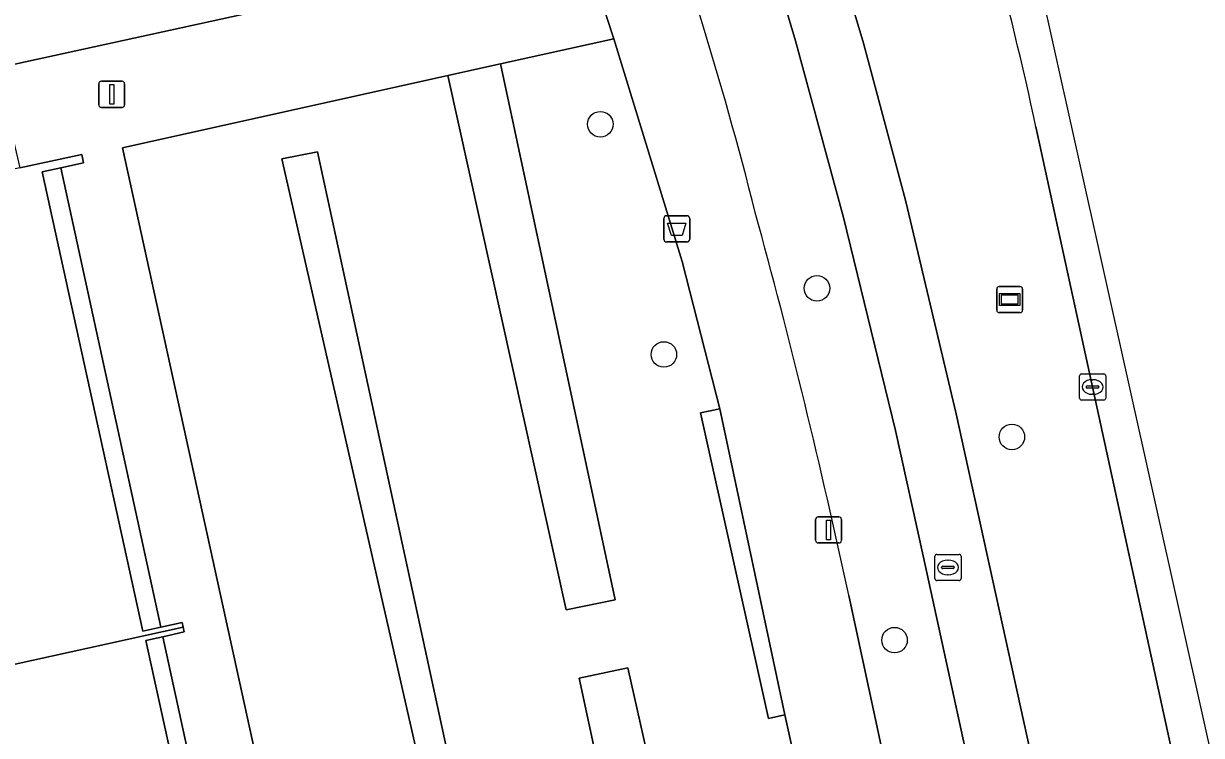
# Model space of a CAD drawing. Extents: x 160030 to 160839, y 385325 to 386450.
# Drawn here: x 160588.77 to 160633.84, y 386291.41 to 386318.65 of the extents above; entities that cross this region are included whole.
import ezdxf

# ---------------------------------------------------------------- set-up
doc = ezdxf.new("R2010")
doc.units = 0
for name, color, linetype in [('IMGEO_Afvalbak', 7, 'Continuous'), ('IMGEO_Berm_groen', 7, 'Continuous'), ('IMGEO_Boom', 7, 'Continuous'), ('IMGEO_Erf', 7, 'Continuous'), ('IMGEO_Fietspad_gesloten', 7, 'Continuous'), ('IMGEO_Groenvoorziening', 7, 'Continuous'), ('IMGEO_Haag', 7, 'Continuous'), ('IMGEO_Kolk', 7, 'Continuous'), ('IMGEO_Lichtmast', 7, 'Continuous'), ('IMGEO_Pand', 7, 'Continuous'), ('IMGEO_Reclamebord', 7, 'Continuous'), ('IMGEO_Rijbaan_lokaal_gesloten', 7, 'Continuous'), ('IMGEO_Rioolput', 7, 'Continuous'), ('IMGEO_Voetpad_open', 7, 'Continuous')]:
    doc.layers.add(name, color=color, linetype=linetype)

msp = doc.modelspace()

# ---------------------------------------------------------------- linework, layer by layer
at = {"layer": 'IMGEO_Afvalbak'}
for p, q in [((160613.271, 386310.396), (160613.271, 386311.196)), ((160613.271, 386311.196), (160613.271, 386310.396)), ((160613.371, 386311.296), (160614.161, 386311.296)), ((160614.161, 386311.296), (160613.371, 386311.296)), ((160614.261, 386311.196), (160614.261, 386310.396)), ((160614.261, 386310.396), (160614.261, 386311.196)), ((160614.161, 386310.296), (160613.371, 386310.296)), ((160613.371, 386310.296), (160614.161, 386310.296))]:
    msp.add_line(p, q, dxfattribs=at)
msp.add_lwpolyline([(160613.414, 386311.01), (160614.118, 386311.01), (160613.969, 386310.54), (160613.563, 386310.54), (160613.414, 386311.01)], dxfattribs=at)
for centre, start, end in [((160613.371, 386311.196), 90, 180), ((160613.371, 386311.196), 90, 180), ((160614.161, 386311.196), 0, 90), ((160614.161, 386311.196), 360, 90), ((160613.371, 386310.396), 180, 270), ((160613.371, 386310.396), 180, 270), ((160614.161, 386310.396), 270, 0), ((160614.161, 386310.396), 270, 0)]:
    msp.add_arc(centre, 0.1, start, end, dxfattribs=at)
at = {"layer": 'IMGEO_Berm_groen'}
for points in [[(160613.07, 386353.023), (160609.405, 386349.023), (160613.894, 386338.952), (160616.315, 386332.541), (160618.67, 386325.412), (160620.91, 386317.905), (160622.534, 386311.847), (160624.457, 386303.72), (160636.094, 386250.686), (160647.386, 386198.679), (160657.055, 386154.143), (160662.224, 386155.286), (160652.533, 386199.784), (160627.509, 386314.693)], [(160623.193, 386298.283), (160622.139, 386303.076), (160620.148, 386311.23), (160618.303, 386317.988), (160616.344, 386324.596), (160614.024, 386331.705), (160611.537, 386338.055), (160607.631, 386346.918), (160606.036, 386345.109)], [(160620.344, 386296.773), (160625.705, 386271.858), (160629.116, 386256.081), (160630.468, 386250), (160634.527, 386231.74), (160642.041, 386197.613), (160642.485, 386197.646), (160645.016, 386198.179), (160623.193, 386298.283)]]:
    msp.add_lwpolyline(points, dxfattribs=at)
for centre, radius, start, end in [((160510.142, 386289.753), 119.988, 11.99646, 18.93002), ((160477.857, 386276.375), 143.266, 14.15894, 20.43891), ((160358.465, 386240.632), 267.83, 12.09986, 15.32559)]:
    msp.add_arc(centre, radius, start, end, dxfattribs=at)
at = {"layer": 'IMGEO_Boom'}
for centre in [(160610.84, 386314.798), (160619.129, 386308.52), (160613.272, 386305.989), (160626.587, 386302.834), (160622.098, 386295.059)]:
    msp.add_circle(centre, 0.489, dxfattribs=at)
at = {"layer": 'IMGEO_Erf'}
for points in [[(160590.195, 386313.135), (160589.483, 386312.979), (160593.336, 386295.402), (160594.02, 386295.552)], [(160594.099, 386295.19), (160593.45, 386295.047), (160597.288, 386277.538), (160597.91, 386277.674)]]:
    msp.add_lwpolyline(points, close=True, dxfattribs=at)
at = {"layer": 'IMGEO_Fietspad_gesloten'}
for points in [[(160555.41, 386431.798), (160556.444, 386430.028), (160558.365, 386427.569), (160572.83, 386409.83), (160578.777, 386400.155), (160595.214, 386373.596), (160601.217, 386359.935), (160602.465, 386357.597), (160606.201, 386349.993), (160607.631, 386346.918), (160611.537, 386338.055), (160614.024, 386331.705), (160616.344, 386324.596), (160618.303, 386317.988), (160620.148, 386311.23), (160622.139, 386303.076), (160623.193, 386298.283), (160645.016, 386198.179), (160645.338, 386196.693)], [(160658.38, 386148.36), (160658.122, 386149.317), (160657.58, 386151.817), (160657.055, 386154.143), (160647.386, 386198.679), (160636.094, 386250.686), (160624.457, 386303.72), (160622.534, 386311.847), (160620.91, 386317.905), (160618.67, 386325.412), (160616.315, 386332.541), (160613.894, 386338.952), (160609.405, 386349.023), (160608.002, 386351.973), (160606.102, 386356.126), (160604.226, 386359.518), (160602.713, 386362.855), (160602.01, 386364.318), (160597.612, 386373.97), (160596.861, 386375.457), (160595.71, 386377.363), (160582.068, 386399.369), (160575.657, 386409.759)]]:
    msp.add_lwpolyline(points, dxfattribs=at)
at = {"layer": 'IMGEO_Groenvoorziening'}
msp.add_lwpolyline([(160618.216, 386290.759), (160617.898, 386292.204), (160617.28, 386292.066), (160614.674, 386303.751), (160615.412, 386303.915), (160613.974, 386309.543), (160611.353, 386318.063), (160607.018, 386317.103), (160611.414, 386296.606), (160609.533, 386296.222), (160605.01, 386316.658), (160592.559, 386313.901), (160606.569, 386250)], dxfattribs=at)
for points in [[(160605.01, 386316.658), (160609.533, 386296.222), (160611.414, 386296.606), (160607.018, 386317.103)], [(160606.604, 386283.325), (160600.023, 386313.741), (160598.655, 386313.477), (160605.554, 386283.134)], [(160605.554, 386283.134), (160598.655, 386313.477), (160600.023, 386313.741), (160606.604, 386283.325)], [(160615.412, 386303.915), (160614.674, 386303.751), (160617.28, 386292.066), (160617.898, 386292.204)], [(160616.289, 386274.436), (160611.89, 386293.993), (160610.033, 386293.598), (160614.254, 386273.952)], [(160614.254, 386273.952), (160610.033, 386293.598), (160611.89, 386293.993), (160616.289, 386274.436)]]:
    msp.add_lwpolyline(points, close=True, dxfattribs=at)
at = {"layer": 'IMGEO_Haag'}
for points in [[(160605.01, 386316.658), (160609.533, 386296.222), (160611.414, 386296.606), (160607.018, 386317.103)], [(160606.604, 386283.325), (160600.023, 386313.741), (160598.655, 386313.477), (160605.554, 386283.134)], [(160615.412, 386303.915), (160614.674, 386303.751), (160617.28, 386292.066), (160617.898, 386292.204)], [(160616.289, 386274.436), (160611.89, 386293.993), (160610.033, 386293.598), (160614.254, 386273.952)]]:
    msp.add_lwpolyline(points, close=True, dxfattribs=at)
at = {"layer": 'IMGEO_Kolk'}
for p, q in [((160629.175, 386304.318), (160629.175, 386305.17)), ((160629.25, 386305.244), (160630.102, 386305.244)), ((160630.176, 386305.17), (160630.176, 386304.318)), ((160629.434, 386304.738), (160629.434, 386304.75)), ((160629.872, 386304.701), (160629.474, 386304.701)), ((160629.477, 386304.787), (160629.875, 386304.787)), ((160629.663, 386305.024), (160629.688, 386305.024)), ((160629.918, 386304.75), (160629.918, 386304.738)), ((160630.102, 386304.244), (160629.25, 386304.244)), ((160629.686, 386304.464), (160629.661, 386304.464))]:
    msp.add_line(p, q, dxfattribs=at)
for points in [[(160629.175, 386304.318), (160629.175, 386305.17)], [(160629.25, 386305.244), (160630.102, 386305.244)], [(160630.176, 386305.17), (160630.176, 386304.318)], [(160630.102, 386304.244), (160629.25, 386304.244)]]:
    msp.add_lwpolyline(points, dxfattribs=at)
for centre, radius, start, end in [((160629.252, 386305.168), 0.0765, 91.552, 178.448), ((160629.252, 386305.168), 0.0765, 91.552, 178.448), ((160630.1, 386305.168), 0.0765, 1.552, 88.448), ((160630.1, 386305.168), 0.0765, 1.552, 88.448), ((160629.474, 386304.747), 0.0403, 85.8775, 175.7526), ((160629.471, 386304.737), 0.0366, 178.938, 274.7102), ((160629.875, 386304.744), 0.043, 264.8664, 352.4533), ((160629.879, 386304.749), 0.0386, 1.7309, 96.639), ((160629.252, 386304.32), 0.0765, 181.552, 268.448), ((160629.252, 386304.32), 0.0765, 181.552, 268.448), ((160630.1, 386304.32), 0.0765, 271.552, 358.448), ((160630.1, 386304.32), 0.0765, 271.552, 358.448)]:
    msp.add_arc(centre, radius, start, end, dxfattribs=at)
for centre, major_axis, ratio, start_param, end_param in [((160629.662, 386304.744), (-0.387, 0.002), 0.722429, 4.712389, 7.853982), ((160629.687, 386304.744), (-0.39, 0.002), 0.717154, 1.570796, 4.712389)]:
    msp.add_ellipse(centre, major_axis=major_axis, ratio=ratio, start_param=start_param, end_param=end_param, dxfattribs=at)
at = {"layer": 'IMGEO_Lichtmast'}
for p, q in [((160591.652, 386315.543), (160591.652, 386316.343)), ((160591.652, 386316.343), (160591.652, 386315.543)), ((160591.752, 386316.443), (160592.542, 386316.443)), ((160592.542, 386316.443), (160591.752, 386316.443)), ((160592.642, 386316.343), (160592.642, 386315.543)), ((160592.642, 386315.543), (160592.642, 386316.343)), ((160592.542, 386315.443), (160591.752, 386315.443)), ((160591.752, 386315.443), (160592.542, 386315.443)), ((160619.079, 386298.878), (160619.079, 386299.678)), ((160619.079, 386299.678), (160619.079, 386298.878)), ((160619.179, 386299.778), (160619.969, 386299.778)), ((160619.969, 386299.778), (160619.179, 386299.778)), ((160620.069, 386299.678), (160620.069, 386298.878)), ((160620.069, 386298.878), (160620.069, 386299.678)), ((160619.969, 386298.778), (160619.179, 386298.778)), ((160619.179, 386298.778), (160619.969, 386298.778))]:
    msp.add_line(p, q, dxfattribs=at)
for points in [[(160592.072, 386316.318), (160592.222, 386316.318), (160592.222, 386315.568), (160592.072, 386315.568), (160592.072, 386316.318)], [(160619.499, 386299.653), (160619.649, 386299.653), (160619.649, 386298.903), (160619.499, 386298.903), (160619.499, 386299.653)]]:
    msp.add_lwpolyline(points, dxfattribs=at)
for centre, start, end in [((160591.752, 386316.343), 90, 180), ((160591.752, 386316.343), 90, 180), ((160592.542, 386316.343), 0, 90), ((160592.542, 386316.343), 360, 90), ((160591.752, 386315.543), 180, 270), ((160591.752, 386315.543), 180, 270), ((160592.542, 386315.543), 270, 0), ((160592.542, 386315.543), 270, 0), ((160619.179, 386299.678), 90, 180), ((160619.179, 386299.678), 90, 180), ((160619.969, 386299.678), 0, 90), ((160619.969, 386299.678), 360, 90), ((160619.179, 386298.878), 180, 270), ((160619.179, 386298.878), 180, 270), ((160619.969, 386298.878), 270, 0), ((160619.969, 386298.878), 270, 0)]:
    msp.add_arc(centre, 0.1, start, end, dxfattribs=at)
at = {"layer": 'IMGEO_Pand'}
for points in [[(160587.73, 386316.941), (160598.545, 386319.301), (160598.48, 386319.6), (160597.617, 386319.412), (160596.813, 386319.237), (160592.971, 386336.843), (160593.688, 386337), (160594.623, 386337.204), (160594.591, 386337.352), (160583.79, 386334.995), (160585.654, 386326.455)], [(160580.075, 386311.248), (160581.156, 386306.315), (160582.159, 386301.74), (160583.419, 386295.994), (160584.037, 386293.175), (160594.885, 386295.552), (160594.845, 386295.733), (160594.02, 386295.552), (160593.336, 386295.402), (160589.483, 386312.979), (160590.195, 386313.135), (160591.072, 386313.327), (160591.002, 386313.643), (160588.637, 386313.125)], [(160586.004, 386284.199), (160587, 386279.658), (160587.952, 386275.314), (160598.835, 386277.7), (160598.798, 386277.868), (160597.91, 386277.674), (160597.288, 386277.538), (160593.45, 386295.047), (160594.099, 386295.19), (160594.925, 386295.371), (160594.885, 386295.552), (160584.037, 386293.175), (160584.741, 386289.961)]]:
    msp.add_lwpolyline(points, close=True, dxfattribs=at)
at = {"layer": 'IMGEO_Reclamebord'}
for p, q in [((160626.007, 386307.69), (160626.007, 386308.49)), ((160626.007, 386308.49), (160626.007, 386307.69)), ((160626.107, 386308.59), (160626.897, 386308.59)), ((160626.897, 386308.59), (160626.107, 386308.59)), ((160626.997, 386308.49), (160626.997, 386307.69)), ((160626.997, 386307.69), (160626.997, 386308.49)), ((160626.897, 386307.59), (160626.107, 386307.59)), ((160626.107, 386307.59), (160626.897, 386307.59))]:
    msp.add_line(p, q, dxfattribs=at)
for points in [[(160626.108, 386308.322), (160626.896, 386308.322), (160626.896, 386307.858), (160626.108, 386307.858), (160626.108, 386308.322)], [(160626.173, 386308.257), (160626.173, 386307.923), (160626.831, 386307.923), (160626.831, 386308.257), (160626.173, 386308.257)]]:
    msp.add_lwpolyline(points, dxfattribs=at)
for centre, start, end in [((160626.107, 386308.49), 90, 180), ((160626.107, 386308.49), 90, 180), ((160626.897, 386308.49), 0, 90), ((160626.897, 386308.49), 360, 90), ((160626.107, 386307.69), 180, 270), ((160626.107, 386307.69), 180, 270), ((160626.897, 386307.69), 270, 0), ((160626.897, 386307.69), 270, 0)]:
    msp.add_arc(centre, 0.1, start, end, dxfattribs=at)
at = {"layer": 'IMGEO_Rijbaan_lokaal_gesloten'}
for points in [[(160715.986, 385920.097), (160709.137, 385951.327), (160667.311, 386142.022), (160666.177, 386147.12), (160627.151, 386322.494), (160619.632, 386342.829), (160602.223, 386374.893), (160583.152, 386408.014), (160562.767, 386437.281), (160552.093, 386430.607)], [(160627.509, 386314.693), (160652.533, 386199.784), (160662.224, 386155.286), (160662.748, 386152.932), (160663.714, 386148.272), (160665.027, 386142.388), (160665.575, 386139.892), (160666.317, 386136.513), (160666.726, 386134.54), (160671.752, 386111.328), (160678.371, 386081.393), (160678.67, 386079.922), (160693.684, 386011.498), (160713.676, 385919.621), (160715.986, 385920.097)]]:
    msp.add_lwpolyline(points, dxfattribs=at)
msp.add_arc((160510.142, 386289.753), 119.988, 11.99646, 18.93002, dxfattribs=at)
at = {"layer": 'IMGEO_Rioolput'}
for p, q in [((160623.716, 386298.34), (160624.568, 386298.34)), ((160623.641, 386297.414), (160623.641, 386298.266)), ((160623.943, 386297.883), (160624.341, 386297.883)), ((160624.129, 386298.12), (160624.154, 386298.12)), ((160624.642, 386298.266), (160624.642, 386297.414)), ((160623.9, 386297.834), (160623.9, 386297.846)), ((160624.338, 386297.797), (160623.94, 386297.797)), ((160624.152, 386297.56), (160624.127, 386297.56)), ((160624.384, 386297.846), (160624.384, 386297.834)), ((160624.568, 386297.34), (160623.716, 386297.34))]:
    msp.add_line(p, q, dxfattribs=at)
for points in [[(160623.716, 386298.34), (160624.568, 386298.34)], [(160623.641, 386297.414), (160623.641, 386298.266)], [(160624.642, 386298.266), (160624.642, 386297.414)], [(160624.568, 386297.34), (160623.716, 386297.34)]]:
    msp.add_lwpolyline(points, dxfattribs=at)
for centre, radius, start, end in [((160623.718, 386298.264), 0.0765, 91.552, 178.448), ((160623.718, 386298.264), 0.0765, 91.552, 178.448), ((160624.566, 386298.264), 0.0765, 1.552, 88.448), ((160624.566, 386298.264), 0.0765, 1.552, 88.448), ((160623.94, 386297.843), 0.0403, 85.8775, 175.7526), ((160624.345, 386297.845), 0.0386, 1.7309, 96.639), ((160623.718, 386297.416), 0.0765, 181.552, 268.448), ((160623.718, 386297.416), 0.0765, 181.552, 268.448), ((160623.937, 386297.833), 0.0366, 178.938, 274.7102), ((160624.341, 386297.84), 0.043, 264.8664, 352.4533), ((160624.566, 386297.416), 0.0765, 271.552, 358.448), ((160624.566, 386297.416), 0.0765, 271.552, 358.448)]:
    msp.add_arc(centre, radius, start, end, dxfattribs=at)
for centre, major_axis, ratio, start_param, end_param in [((160624.128, 386297.84), (-0.387, 0.002), 0.722429, 4.712389, 7.853982), ((160624.153, 386297.84), (-0.39, 0.002), 0.717154, 1.570796, 4.712389)]:
    msp.add_ellipse(centre, major_axis=major_axis, ratio=ratio, start_param=start_param, end_param=end_param, dxfattribs=at)
at = {"layer": 'IMGEO_Voetpad_open'}
for points in [[(160629.921, 386193.652), (160629.247, 386196.803), (160629.038, 386197.781), (160618.449, 386195.457), (160616.14, 386205.955), (160609.331, 386237.384), (160606.569, 386250), (160592.559, 386313.901), (160605.01, 386316.658), (160607.018, 386317.103), (160611.353, 386318.063), (160610.12, 386321.851), (160606.28, 386321.011), (160604.098, 386320.526), (160599.946, 386319.602), (160592.094, 386355.942), (160594.855, 386356.545), (160589.717, 386365.169)], [(160578.707, 386358.294), (160579.804, 386353.261), (160590.552, 386355.606), (160590.615, 386355.32), (160589.642, 386355.108), (160593.621, 386337.296), (160594.558, 386337.5), (160594.591, 386337.352), (160594.623, 386337.204), (160593.688, 386337), (160597.617, 386319.412), (160598.48, 386319.6), (160598.545, 386319.301), (160587.73, 386316.941), (160588.637, 386313.125), (160591.002, 386313.643), (160591.072, 386313.327), (160590.195, 386313.135), (160594.02, 386295.552), (160594.845, 386295.733), (160594.885, 386295.552), (160594.925, 386295.371), (160594.099, 386295.19), (160597.91, 386277.674)], [(160610.12, 386321.851), (160611.353, 386318.063), (160613.974, 386309.543), (160615.412, 386303.915), (160617.898, 386292.204), (160618.216, 386290.759), (160621.844, 386274.248), (160622.175, 386272.742), (160627.118, 386250.188), (160627.159, 386250), (160627.415, 386248.831), (160633.506, 386221.021), (160633.574, 386220.71), (160634.055, 386218.545), (160635.697, 386211.151), (160637.323, 386203.832), (160638.459, 386198.773), (160639.294, 386194.81)], [(160674.536, 386048.012), (160668.056, 386077.361), (160667.736, 386078.847), (160663.41, 386099.237), (160654.083, 386141.2), (160657.315, 386141.904), (160656.922, 386143.72), (160653.668, 386142.971), (160652.072, 386150.282), (160655.299, 386151.025), (160654.791, 386153.384), (160651.561, 386152.635), (160642.263, 386196.109), (160642.836, 386196.175), (160645.338, 386196.693), (160645.016, 386198.179), (160642.485, 386197.646), (160642.041, 386197.613), (160634.527, 386231.74), (160630.468, 386250), (160629.116, 386256.081), (160625.705, 386271.858), (160620.344, 386296.773)]]:
    msp.add_lwpolyline(points, dxfattribs=at)
for centre, radius, start, end in [((160477.857, 386276.375), 143.266, 14.15894, 20.43891), ((160358.465, 386240.632), 267.83, 12.09986, 15.32559)]:
    msp.add_arc(centre, radius, start, end, dxfattribs=at)

doc.saveas('drawing.dxf')
